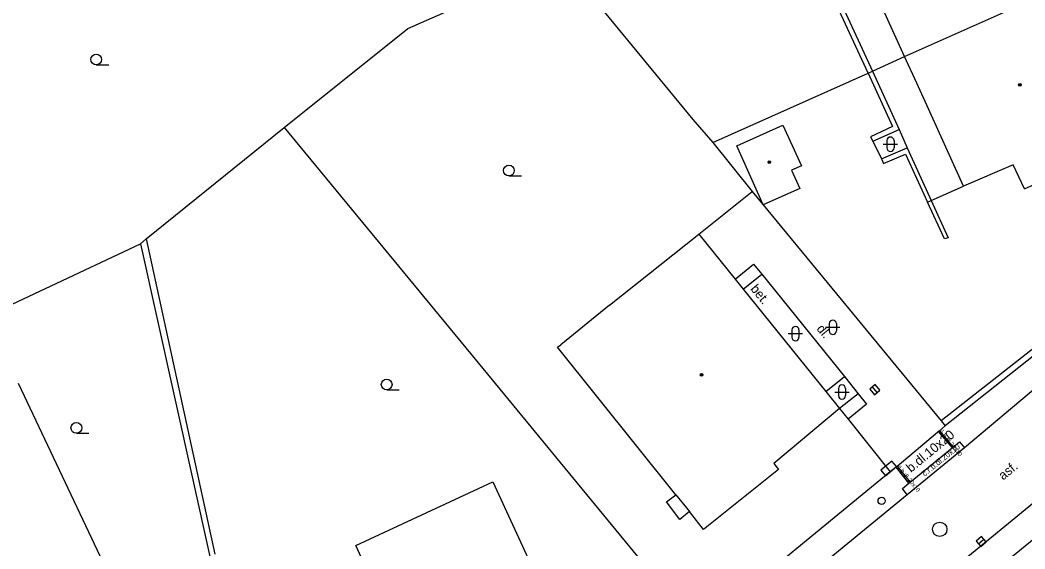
# Model space of a CAD drawing. Extents: x -600391 to -599491, y -1160176 to -1159402.
# Drawn here: x -600063 to -599993.1, y -1159985.9 to -1159949.1 of the extents above; entities that cross this region are included whole.
import ezdxf

# ---------------------------------------------------------------- set-up
doc = ezdxf.new("R2010")
doc.units = 0
for name, color, linetype in [('Level 10', 7, 'Continuous'), ('Level 11', 7, 'Continuous'), ('Level 24', 7, 'Continuous'), ('Level 27', 7, 'Continuous'), ('Level 28', 7, 'Continuous'), ('Level 36', 7, 'Continuous'), ('Level 39', 7, 'Continuous'), ('Level 40', 7, 'Continuous'), ('Level 5', 7, 'Continuous'), ('Level 51', 7, 'Continuous'), ('Level 7', 7, 'Continuous'), ('Level 8', 7, 'Continuous')]:
    doc.layers.add(name, color=color, linetype=linetype)

msp = doc.modelspace()

# ---------------------------------------------------------------- linework, layer by layer
at = {"layer": 'Level 10'}
for points in [[(-599988.4, -1159971.41), (-599992.27, -1159974.57), (-599997.33, -1159978.84)], [(-599985.01, -1159976.58), (-599988.62, -1159979.45), (-599988.92, -1159979.69), (-599993.12, -1159983.14), (-600014.72, -1160000.88)], [(-599997.33, -1159978.84), (-600001.33, -1159982.1)], [(-600001.33, -1159982.1), (-600019.64, -1159997.13)]]:
    msp.add_lwpolyline(points, dxfattribs=at)
at = {"layer": 'Level 11'}
for points in [[(-600013.29, -1159967.08), (-600012, -1159966.04), (-600011.43, -1159966.74)], [(-600012.72, -1159967.78), (-600011.43, -1159966.74)], [(-600011.43, -1159966.74), (-600005.69, -1159973.87)], [(-600006.99, -1159974.91), (-600005.69, -1159973.87)], [(-600005.69, -1159973.87), (-600004.73, -1159975.06)], [(-600004.73, -1159975.06), (-600006.03, -1159976.1)], [(-600004.73, -1159975.06), (-600004.15, -1159975.78), (-600005.42, -1159976.84)], [(-600006.03, -1159976.1), (-600005.42, -1159976.84)], [(-600005.42, -1159976.84), (-600002.5, -1159980.5)], [(-599999.16, -1159977.7), (-599998.2, -1159978.84)], [(-599999.08, -1159977.64), (-599998.12, -1159978.78)], [(-600001.33, -1159982.1), (-600001.65, -1159981.66), (-600001.2, -1159981.29), (-600001.12, -1159981.22), (-599998.2, -1159978.84), (-599998.12, -1159978.78), (-599997.68, -1159978.42), (-599997.33, -1159978.84)], [(-600001.2, -1159981.29), (-600002.1, -1159980.17)], [(-600002.02, -1159980.1), (-600001.12, -1159981.22)], [(-600017.41, -1159982.09), (-600016.45, -1159983.25)]]:
    msp.add_lwpolyline(points, dxfattribs=at)
at = {"layer": 'Level 24'}
msp.add_lwpolyline([(-600002.836, -1159980.771), (-600002.065, -1159980.134), (-600002.384, -1159979.749), (-600003.155, -1159980.386)], close=True, dxfattribs=at)
at = {"layer": 'Level 27'}
for p, q in [((-600003.41, -1159974.972), (-600003.73, -1159974.588)), ((-599996.372, -1159985.511), (-599995.988, -1159985.189))]:
    msp.add_line(p, q, dxfattribs=at)
for points in [[(-600003.218, -1159974.812), (-600003.538, -1159974.428), (-600003.922, -1159974.748), (-600003.602, -1159975.132)], [(-599996.211, -1159985.702), (-599995.828, -1159985.381), (-599996.149, -1159984.998), (-599996.532, -1159985.319)]]:
    msp.add_lwpolyline(points, close=True, dxfattribs=at)
msp.add_circle((-599999.06, -1159984.5), 0.5, dxfattribs=at)
at = {"layer": 'Level 28'}
msp.add_circle((-600003.1, -1159982.52), 0.25, dxfattribs=at)
at = {"layer": 'Level 36'}
for p, q in [((-600057.72, -1159952.175), (-600056.845, -1159952.175)), ((-600002.986, -1159957.696), (-600001.986, -1159957.696)), ((-600002.736, -1159957.446), (-600002.736, -1159957.946)), ((-600002.236, -1159957.446), (-600002.236, -1159957.946)), ((-600029.02, -1159959.905), (-600028.145, -1159959.905)), ((-600006.996, -1159970.436), (-600005.996, -1159970.436)), ((-600006.746, -1159970.186), (-600006.746, -1159970.686)), ((-600006.246, -1159970.186), (-600006.246, -1159970.686)), ((-600009.596, -1159970.876), (-600008.596, -1159970.876)), ((-600009.346, -1159970.626), (-600009.346, -1159971.126)), ((-600008.846, -1159970.626), (-600008.846, -1159971.126)), ((-600037.52, -1159974.795), (-600036.645, -1159974.795)), ((-600006.106, -1159974.696), (-600006.106, -1159975.196)), ((-600005.606, -1159974.696), (-600005.606, -1159975.196)), ((-600006.356, -1159974.946), (-600005.356, -1159974.946)), ((-600059.1, -1159977.815), (-600058.225, -1159977.815))]:
    msp.add_line(p, q, dxfattribs=at)
for centre in [(-600057.72, -1159951.8), (-600029.02, -1159959.53), (-600037.52, -1159974.42), (-600059.1, -1159977.44)]:
    msp.add_circle(centre, 0.375, dxfattribs=at)
for centre, start, end in [((-600002.486, -1159957.446), 0, 180), ((-600002.486, -1159957.946), 180, 0), ((-600009.096, -1159970.626), 0, 180), ((-600006.496, -1159970.186), 0, 180), ((-600009.096, -1159971.126), 180, 0), ((-600006.496, -1159970.686), 180, 0), ((-600005.856, -1159974.696), 0, 180), ((-600005.856, -1159975.196), 180, 0)]:
    msp.add_arc(centre, 0.25, start, end, dxfattribs=at)
at = {"layer": 'Level 39'}
for centre, radius in [((-599993.49, -1159953.56), 0.09), ((-599993.49, -1159953.56), 0.0398), ((-600010.91, -1159958.95), 0.09), ((-600010.91, -1159958.95), 0.0398), ((-600015.62, -1159973.75), 0.09), ((-600015.62, -1159973.75), 0.0398)]:
    msp.add_circle(centre, radius, dxfattribs=at)
at = {"layer": 'Level 5'}
for points in [[(-600001.5, -1159951.59), (-600006.45, -1159940.68)], [(-600001.5, -1159951.59), (-599990.88, -1159946.83)], [(-600000.66, -1159953.44), (-600001.5, -1159951.59)], [(-600000.08, -1159954.72), (-600000.66, -1159953.44)], [(-599997.4, -1159960.62), (-600000.08, -1159954.72)], [(-600013.18, -1159957.8), (-600009.96, -1159956.36)], [(-600009.96, -1159956.36), (-600008.68, -1159959.2)], [(-600011.34, -1159961.91), (-600013.18, -1159957.8)], [(-600008.68, -1159959.2), (-600009.36, -1159959.51)], [(-599993.96, -1159959.13), (-599997.4, -1159960.62)], [(-599993.17, -1159960.79), (-599993.96, -1159959.13)], [(-599993.17, -1159960.79), (-599989.39, -1159959.1)], [(-600009.36, -1159959.51), (-600008.79, -1159960.77)], [(-600008.79, -1159960.77), (-600011.34, -1159961.91)], [(-600022.03, -1159968.91), (-600015.81, -1159963.95)], [(-600015.81, -1159963.95), (-600013.29, -1159967.08)], [(-600013.29, -1159967.08), (-600012.72, -1159967.78)], [(-600012.72, -1159967.78), (-600006.99, -1159974.91)], [(-600022.03, -1159968.91), (-600025.41, -1159971.65)], [(-600025.63, -1159971.83), (-600025.41, -1159971.65)], [(-600017.41, -1159982.09), (-600025.63, -1159971.83)], [(-600063.15, -1159974.33), (-600057.44, -1159986.39)], [(-600006.99, -1159974.91), (-600006.03, -1159976.1)], [(-600006.03, -1159976.1), (-600010.59, -1159979.93)], [(-600010.28, -1159980.33), (-600015.48, -1159984.51)], [(-600010.59, -1159979.93), (-600010.28, -1159980.33)], [(-600039.67, -1159985.62), (-600030.13, -1159981.2)], [(-600030.13, -1159981.2), (-600025.9, -1159990.41)], [(-600018.07, -1159982.6), (-600017.41, -1159982.09)], [(-600017.13, -1159983.82), (-600018.07, -1159982.6)], [(-600016.45, -1159983.25), (-600017.13, -1159983.82)], [(-600015.48, -1159984.51), (-600016.45, -1159983.25)], [(-600038.77, -1159987.59), (-600039.67, -1159985.62)]]:
    msp.add_lwpolyline(points, dxfattribs=at)
at = {"layer": 'Level 51'}
for points in [[(-600004.03, -1159952.75), (-600009.93, -1159940)], [(-600009.04, -1159941.1), (-600003.73, -1159952.61)], [(-600036.04, -1159949.63), (-600025.31, -1159944.9)], [(-600025.31, -1159944.9), (-600016.23, -1159955.97)], [(-600044.64, -1159956.53), (-600036.04, -1159949.63)], [(-600003.73, -1159952.61), (-600001.5, -1159951.59)], [(-600014.83, -1159957.58), (-600004.03, -1159952.75)], [(-600004.03, -1159952.75), (-600003.73, -1159952.61)], [(-600004.03, -1159952.75), (-600002.35, -1159956.46)], [(-600003.73, -1159952.61), (-600001.89, -1159956.68)], [(-600054.25, -1159964.29), (-600044.64, -1159956.53)], [(-600044.64, -1159956.53), (-600032.02, -1159971.88)], [(-600016.23, -1159955.97), (-600014.83, -1159957.58)], [(-600002.35, -1159956.46), (-600003.87, -1159957.19)], [(-600003.87, -1159957.19), (-600003.72, -1159957.49)], [(-600003.72, -1159957.49), (-600001.89, -1159956.68)], [(-600001.89, -1159956.68), (-600001.32, -1159957.95)], [(-600014.83, -1159957.58), (-600012.1, -1159960.99)], [(-600003.72, -1159957.49), (-600003.12, -1159958.72)], [(-600003.12, -1159958.72), (-600001.32, -1159957.95)], [(-600001.32, -1159957.95), (-599999.65, -1159961.61)], [(-600003.12, -1159958.72), (-600002.97, -1159959.04)], [(-600002.97, -1159959.04), (-600001.45, -1159958.4)], [(-600001.45, -1159958.4), (-599999.91, -1159961.73)], [(-599999.65, -1159961.61), (-599997.4, -1159960.62)], [(-600015.81, -1159963.95), (-600012.1, -1159960.99)], [(-599999.91, -1159961.73), (-599999.65, -1159961.61)], [(-599998.73, -1159964.29), (-599999.91, -1159961.73)], [(-599999.65, -1159961.61), (-599998.47, -1159964.21)], [(-600054.63, -1159964.62), (-600054.25, -1159964.29)], [(-600054.25, -1159964.29), (-600049.47, -1159986.23)], [(-599998.47, -1159964.21), (-599998.73, -1159964.29)], [(-600074.48, -1159973.95), (-600054.63, -1159964.62)], [(-600054.63, -1159964.62), (-600049.81, -1159986.4)]]:
    msp.add_lwpolyline(points, dxfattribs=at)
at = {"layer": 'Level 7'}
for points in [[(-599983.1, -1159953.44), (-599982.9, -1159953.89), (-599979.7, -1159961.2), (-599989.83, -1159969.77), (-599998.95, -1159976.95)], [(-600012.1, -1159960.99), (-599998.95, -1159976.95)], [(-599989.55, -1159970.06), (-599998.67, -1159977.3)], [(-600032.02, -1159971.88), (-600015.89, -1159991.49)], [(-599998.67, -1159977.3), (-599999.08, -1159977.64), (-599999.16, -1159977.7), (-599999.22, -1159977.75)], [(-599998.95, -1159976.95), (-599998.67, -1159977.3)], [(-600002.05, -1159980.13), (-600002.1, -1159980.17), (-600002.5, -1159980.5)], [(-600002.5, -1159980.5), (-600015.89, -1159991.49)], [(-600014.34, -1160002.99), (-600014.02, -1160002.73), (-600013.94, -1160002.66), (-599991.35, -1159984.22), (-599991.27, -1159984.15)]]:
    msp.add_lwpolyline(points, dxfattribs=at)
at = {"layer": 'Level 8'}
msp.add_lwpolyline([(-600002.05, -1159980.13), (-600002.02, -1159980.1), (-599999.22, -1159977.75)], dxfattribs=at)

# ---------------------------------------------------------------- texts
at = {"layer": 'Level 40'}
for s, height, rotation, p in [('bet.', 0.65, 309.39398, (-600012.26, -1159967.78)), ('dl.', 0.65, 309.39398, (-600007.66, -1159970.56)), ('č.b.dl.20x10', 0.3, 309, (-599999.1, -1159977.72)), ('b.dl.10x20', 0.65, 39.56171, (-600001.06, -1159980.58)), ('č.r.b.dl.20x10', 0.39999, 39, (-600000.1, -1159980.84)), ('č.b.dl.20x10', 0.3, 309, (-600002.03, -1159980.2)), ('č.b.dl.20x10', 0.3, 309, (-600002.03, -1159980.2)), ('asf.', 0.65, 39.2779, (-599994.65, -1159981.11))]:
    msp.add_text(s, height=height, rotation=rotation, dxfattribs=at).set_placement(p)

doc.saveas('drawing.dxf')
